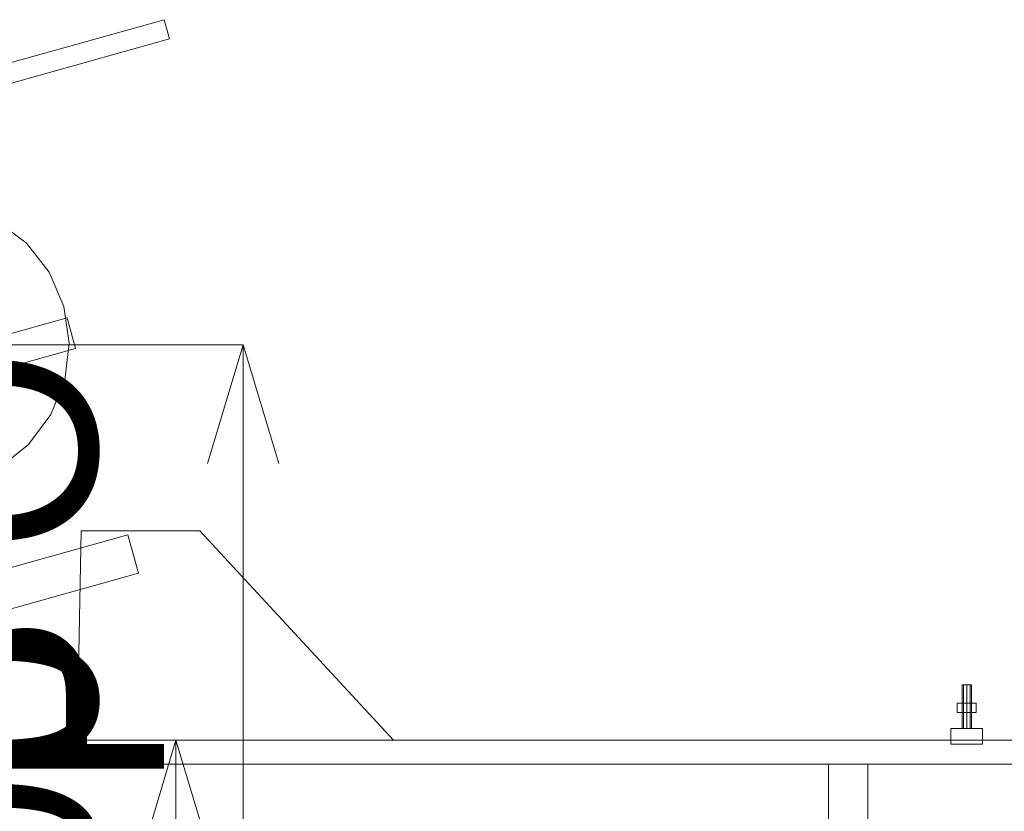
# Model space of a CAD drawing. Header units: millimetres. Extents: x -1970 to 61924, y -58230 to 6847.
# Tile 465 of 656: x 10311 to 11556, y 2210 to 3211. Entities that reach past the tile are written whole.
import ezdxf

# ---------------------------------------------------------------- set-up
doc = ezdxf.new("R2010")
doc.units = ezdxf.units.MM
for name, color, linetype, lineweight in [('COTAS_O', 1, 'Continuous', 0), ('COTAS_P', 1, 'Continuous', 0), ('lateral_C01', 7, 'Continuous', 0), ('lateral_C01-mix', 7, 'Continuous', 0), ('lateral_mezcladora', 7, 'Continuous', 0)]:
    doc.layers.add(name, color=color, linetype=linetype, lineweight=lineweight)
doc.dimstyles.new('R19_100', dxfattribs={"dimtxt": 250, "dimasz": 150, "dimexe": 150, "dimexo": 80, "dimgap": 100, "dimtad": 1, "dimtih": 1, "dimtoh": 1, "dimdsep": 46, "dimcen": 0.09, "dimadec": 0, "dimazin": 0, "dimtfac": 1, "dimtdec": 4, "dimtofl": 0, "dimtmove": 0, "dimatfit": 3, "dimfxl": 1, "dimtolj": 1, "dimtzin": 0, "dimarcsym": 0})

# ---------------------------------------------------------------- blocks, each defined once
blk = doc.blocks.new('DIM_R26_3')
at = {"layer": 'COTAS_P'}
for p, q in [((10193.4, 2800), (10593.4, 2800)), ((10593.4, 2800), (10548.4, 2650)), ((10593.4, 0), (10593.4, 2800)), ((10593.4, 2800), (10638.4, 2650)), ((10593.4, 0), (10548.4, 150)), ((10593.4, 0), (10638.4, 150)), ((10193.4, 0), (10593.4, 0))]:
    blk.add_line(p, q, dxfattribs=at)
blk.add_text('2800 P', height=250, rotation=90, dxfattribs=at).set_placement((10493.4, 1400))
blk = doc.blocks.new('DIM_R26_21')
at = {"layer": 'COTAS_O'}
for p, q in [((9808.4, 2300), (10508.4, 2300)), ((10508.4, 2300), (10463.4, 2150)), ((10508.4, 1100), (10508.4, 2300)), ((10508.4, 2300), (10553.4, 2150)), ((10508.4, 1100), (10463.4, 1250)), ((10508.4, 1100), (10553.4, 1250)), ((9808.4, 1100), (10508.4, 1100))]:
    blk.add_line(p, q, dxfattribs=at)
blk.add_text('1200 O', height=250, rotation=90, dxfattribs=at).set_placement((10408.4, 1700))

msp = doc.modelspace()

# ---------------------------------------------------------------- linework, layer by layer
at = {"layer": 'lateral_C01'}
for p, q in [((9954.378, 3060.196), (10493.64, 3211.181)), ((10500.38, 3187.107), (10493.64, 3211.181)), ((9961.118, 3036.122), (10500.38, 3187.107)), ((10319.228, 2928.696), (10281.631, 2956.882)), ((10348.249, 2891.739), (10319.228, 2928.696)), ((10366.716, 2848.531), (10348.249, 2891.739)), ((10373.37, 2802.015), (10366.716, 2848.531)), ((9855.572, 2689.842), (10370.76, 2834.086)), ((10370.76, 2834.086), (10381.545, 2795.568)), ((10367.759, 2755.362), (10373.37, 2802.015)), ((9866.357, 2651.323), (10381.545, 2795.568)), ((10350.264, 2711.751), (10367.759, 2755.362)), ((10322.078, 2674.154), (10350.264, 2711.751)), ((10285.121, 2645.133), (10322.078, 2674.154)), ((9932.413, 2415.396), (10447.6, 2559.64)), ((10447.6, 2559.64), (10461.081, 2511.492)), ((9945.893, 2367.248), (10461.081, 2511.492))]:
    msp.add_line(p, q, dxfattribs=at)
at = {"layer": 'lateral_C01-mix'}
for p, q in [((10383.381, 2300), (10388.381, 2565)), ((10388.381, 2565), (10538.381, 2565)), ((10538.381, 2565), (10783.381, 2300)), ((10783.381, 2300), (10383.381, 2300))]:
    msp.add_line(p, q, dxfattribs=at)
at = {"layer": 'lateral_mezcladora'}
for p, q in [((11504.139, 2370), (11502.381, 2370)), ((11502.381, 2315), (11502.381, 2370)), ((11508.381, 2370), (11504.139, 2370)), ((11504.139, 2315), (11504.139, 2370)), ((11512.624, 2370), (11508.381, 2370)), ((11508.381, 2315), (11508.381, 2370)), ((11514.381, 2370), (11512.624, 2370)), ((11512.624, 2315), (11512.624, 2370)), ((11514.381, 2370), (11514.381, 2315)), ((11502.381, 2347), (11496.381, 2347)), ((11496.381, 2335), (11496.381, 2347)), ((11514.381, 2347), (11502.381, 2347)), ((11502.381, 2335), (11502.381, 2347)), ((11520.381, 2347), (11514.381, 2347)), ((11514.381, 2335), (11514.381, 2347)), ((11520.381, 2347), (11520.381, 2335)), ((11502.381, 2335), (11496.381, 2335)), ((11514.381, 2335), (11502.381, 2335)), ((11514.381, 2335), (11520.381, 2335)), ((11488.381, 2315), (11528.381, 2315)), ((11488.381, 2315), (11488.381, 2295)), ((11504.139, 2315), (11502.381, 2315)), ((11508.381, 2315), (11504.139, 2315)), ((11512.624, 2315), (11508.381, 2315)), ((11512.624, 2315), (11514.381, 2315)), ((11528.381, 2295), (11528.381, 2315)), ((9808.381, 2300), (16008.381, 2300)), ((11488.381, 2295), (11528.381, 2295)), ((9808.381, 2270), (16008.381, 2270)), ((11333.381, 2270), (11383.381, 2270)), ((11333.381, 2270), (11333.381, 1240)), ((11383.381, 1240), (11383.381, 2270))]:
    msp.add_line(p, q, dxfattribs=at)

# ---------------------------------------------------------------- dimensions: what is measured, and where the dimension line sits
at = {"layer": 'COTAS_O'}
dim = msp.add_aligned_dim(p1=(9808.381, 1100), p2=(9808.381, 2300), distance=-700, text='<> O', dimstyle='R19_100', dxfattribs=at)
dim.commit()
dim.dimension.update_dxf_attribs({"geometry": 'DIM_R26_21', "text_midpoint": (10508.381, 1700)})
at = {"layer": 'COTAS_P'}
dim = msp.add_aligned_dim(p1=(10193.381, 0), p2=(10193.381, 2800), distance=-400, text='<> P', dimstyle='R19_100', dxfattribs=at)
dim.commit()
dim.dimension.update_dxf_attribs({"geometry": 'DIM_R26_3', "text_midpoint": (10593.381, 1400)})

doc.saveas('drawing.dxf')
